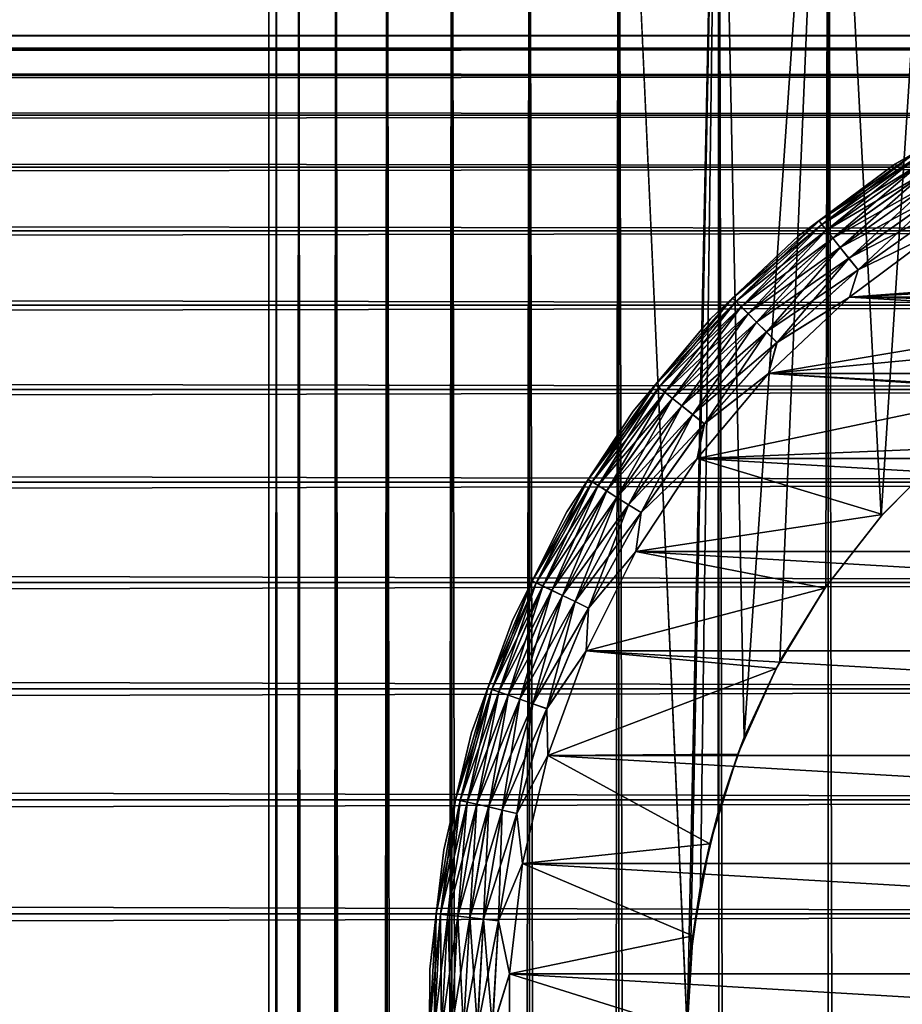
# Model space of a CAD drawing. Extents: x -265 to 265, y 0 to 607.
# Tile 285 of 296: x 232 to 243, y 580 to 593. Entities that reach past the tile are written whole.
import ezdxf

# ---------------------------------------------------------------- set-up
doc = ezdxf.new("R2010")
doc.units = 0
doc.header["$LTSCALE"] = 26.699852
for name, color, linetype in [('101', 7, 'CONTINUOUS'), ('3', 7, 'CONTINUOUS'), ('79', 7, 'CONTINUOUS'), ('80', 7, 'CONTINUOUS'), ('85', 7, 'CONTINUOUS'), ('89', 7, 'CONTINUOUS'), ('90', 7, 'CONTINUOUS'), ('93', 7, 'CONTINUOUS'), ('97', 7, 'CONTINUOUS')]:
    doc.layers.add(name, color=color, linetype=linetype)

msp = doc.modelspace()

# ---------------------------------------------------------------- linework, layer by layer
at = {"layer": '101', "color": 7, "linetype": 'CONTINUOUS'}
for points in [[(244.166, 591.617, -26), (242.856, 590.861, -26), (243.094, 590.991, -25.806), (244.166, 591.617, -26)], [(242.856, 590.861, -26), (241.906, 590.149, -25.806), (243.094, 590.991, -25.806), (242.856, 590.861, -26)], [(241.906, 590.149, -25.806), (243.124, 590.943, -25.618), (243.094, 590.991, -25.806), (241.906, 590.149, -25.806)], [(241.942, 590.105, -25.618), (243.124, 590.943, -25.618), (241.906, 590.149, -25.806), (241.942, 590.105, -25.618)], [(241.942, 590.105, -25.618), (243.173, 590.865, -25.445), (243.124, 590.943, -25.618), (241.942, 590.105, -25.618)], [(242.856, 590.861, -26), (241.644, 589.959, -26), (241.906, 590.149, -25.806), (242.856, 590.861, -26)], [(241.999, 590.032, -25.445), (243.173, 590.865, -25.445), (241.942, 590.105, -25.618), (241.999, 590.032, -25.445)], [(241.999, 590.032, -25.445), (243.239, 590.76, -25.293), (243.173, 590.865, -25.445), (241.999, 590.032, -25.445)], [(242.077, 589.935, -25.293), (243.239, 590.76, -25.293), (241.999, 590.032, -25.445), (242.077, 589.935, -25.293)], [(242.077, 589.935, -25.293), (243.32, 590.631, -25.169), (243.239, 590.76, -25.293), (242.077, 589.935, -25.293)], [(242.172, 589.817, -25.169), (243.32, 590.631, -25.169), (242.077, 589.935, -25.293), (242.172, 589.817, -25.169)], [(242.172, 589.817, -25.169), (243.412, 590.485, -25.076), (243.32, 590.631, -25.169), (242.172, 589.817, -25.169)], [(242.279, 589.681, -25.076), (243.412, 590.485, -25.076), (242.172, 589.817, -25.169), (242.279, 589.681, -25.076)], [(242.279, 589.681, -25.076), (243.512, 590.326, -25.019), (243.412, 590.485, -25.076), (242.279, 589.681, -25.076)], [(242.396, 589.535, -25.019), (243.512, 590.326, -25.019), (242.279, 589.681, -25.076), (242.396, 589.535, -25.019)], [(242.396, 589.535, -25.019), (243.406, 590.026, -25), (243.512, 590.326, -25.019), (242.396, 589.535, -25.019)], [(241.644, 589.959, -26), (240.821, 589.179, -25.806), (241.906, 590.149, -25.806), (241.644, 589.959, -26)], [(240.821, 589.179, -25.806), (241.942, 590.105, -25.618), (241.906, 590.149, -25.806), (240.821, 589.179, -25.806)], [(240.861, 589.139, -25.618), (241.942, 590.105, -25.618), (240.821, 589.179, -25.806), (240.861, 589.139, -25.618)], [(240.861, 589.139, -25.618), (241.999, 590.032, -25.445), (241.942, 590.105, -25.618), (240.861, 589.139, -25.618)], [(240.926, 589.074, -25.445), (241.999, 590.032, -25.445), (240.861, 589.139, -25.618), (240.926, 589.074, -25.445)], [(240.926, 589.074, -25.445), (242.077, 589.935, -25.293), (241.999, 590.032, -25.445), (240.926, 589.074, -25.445)], [(242.287, 589.193, -25), (243.406, 590.026, -25), (242.396, 589.535, -25.019), (242.287, 589.193, -25)], [(241.644, 589.959, -26), (240.544, 588.921, -26), (240.821, 589.179, -25.806), (241.644, 589.959, -26)], [(241.014, 588.986, -25.293), (242.077, 589.935, -25.293), (240.926, 589.074, -25.445), (241.014, 588.986, -25.293)], [(241.014, 588.986, -25.293), (242.172, 589.817, -25.169), (242.077, 589.935, -25.293), (241.014, 588.986, -25.293)], [(241.122, 588.878, -25.169), (242.172, 589.817, -25.169), (241.014, 588.986, -25.293), (241.122, 588.878, -25.169)], [(241.122, 588.878, -25.169), (242.279, 589.681, -25.076), (242.172, 589.817, -25.169), (241.122, 588.878, -25.169)], [(241.244, 588.756, -25.076), (242.279, 589.681, -25.076), (241.122, 588.878, -25.169), (241.244, 588.756, -25.076)], [(241.244, 588.756, -25.076), (242.396, 589.535, -25.019), (242.279, 589.681, -25.076), (241.244, 588.756, -25.076)], [(241.377, 588.623, -25.019), (242.396, 589.535, -25.019), (241.244, 588.756, -25.076), (241.377, 588.623, -25.019)], [(241.377, 588.623, -25.019), (242.287, 589.193, -25), (242.396, 589.535, -25.019), (241.377, 588.623, -25.019)], [(240.544, 588.921, -26), (239.851, 588.094, -25.806), (240.821, 589.179, -25.806), (240.544, 588.921, -26)], [(239.851, 588.094, -25.806), (240.861, 589.139, -25.618), (240.821, 589.179, -25.806), (239.851, 588.094, -25.806)], [(241.272, 588.235, -25), (242.287, 589.193, -25), (241.377, 588.623, -25.019), (241.272, 588.235, -25)], [(239.895, 588.058, -25.618), (240.861, 589.139, -25.618), (239.851, 588.094, -25.806), (239.895, 588.058, -25.618)], [(239.895, 588.058, -25.618), (240.926, 589.074, -25.445), (240.861, 589.139, -25.618), (239.895, 588.058, -25.618)], [(239.968, 588.001, -25.445), (240.926, 589.074, -25.445), (239.895, 588.058, -25.618), (239.968, 588.001, -25.445)], [(239.968, 588.001, -25.445), (241.014, 588.986, -25.293), (240.926, 589.074, -25.445), (239.968, 588.001, -25.445)], [(240.544, 588.921, -26), (239.572, 587.763, -26), (239.851, 588.094, -25.806), (240.544, 588.921, -26)], [(240.065, 587.923, -25.293), (241.014, 588.986, -25.293), (239.968, 588.001, -25.445), (240.065, 587.923, -25.293)], [(240.065, 587.923, -25.293), (241.122, 588.878, -25.169), (241.014, 588.986, -25.293), (240.065, 587.923, -25.293)], [(240.183, 587.828, -25.169), (241.122, 588.878, -25.169), (240.065, 587.923, -25.293), (240.183, 587.828, -25.169)], [(240.183, 587.828, -25.169), (241.244, 588.756, -25.076), (241.122, 588.878, -25.169), (240.183, 587.828, -25.169)], [(240.319, 587.721, -25.076), (241.244, 588.756, -25.076), (240.183, 587.828, -25.169), (240.319, 587.721, -25.076)], [(240.319, 587.721, -25.076), (241.377, 588.623, -25.019), (241.244, 588.756, -25.076), (240.319, 587.721, -25.076)], [(240.465, 587.604, -25.019), (241.377, 588.623, -25.019), (240.319, 587.721, -25.076), (240.465, 587.604, -25.019)], [(240.465, 587.604, -25.019), (241.272, 588.235, -25), (241.377, 588.623, -25.019), (240.465, 587.604, -25.019)], [(240.375, 587.166, -25), (241.272, 588.235, -25), (240.465, 587.604, -25.019), (240.375, 587.166, -25)], [(239.572, 587.763, -26), (239.009, 586.906, -25.806), (239.851, 588.094, -25.806), (239.572, 587.763, -26)], [(239.009, 586.906, -25.806), (239.895, 588.058, -25.618), (239.851, 588.094, -25.806), (239.009, 586.906, -25.806)], [(239.057, 586.876, -25.618), (239.895, 588.058, -25.618), (239.009, 586.906, -25.806), (239.057, 586.876, -25.618)], [(239.057, 586.876, -25.618), (239.968, 588.001, -25.445), (239.895, 588.058, -25.618), (239.057, 586.876, -25.618)], [(239.135, 586.827, -25.445), (239.968, 588.001, -25.445), (239.057, 586.876, -25.618), (239.135, 586.827, -25.445)], [(239.135, 586.827, -25.445), (240.065, 587.923, -25.293), (239.968, 588.001, -25.445), (239.135, 586.827, -25.445)], [(239.24, 586.761, -25.293), (240.065, 587.923, -25.293), (239.135, 586.827, -25.445), (239.24, 586.761, -25.293)], [(239.24, 586.761, -25.293), (240.183, 587.828, -25.169), (240.065, 587.923, -25.293), (239.24, 586.761, -25.293)], [(239.369, 586.68, -25.169), (240.183, 587.828, -25.169), (239.24, 586.761, -25.293), (239.369, 586.68, -25.169)], [(239.369, 586.68, -25.169), (240.319, 587.721, -25.076), (240.183, 587.828, -25.169), (239.369, 586.68, -25.169)], [(239.572, 587.763, -26), (238.742, 586.5, -26), (239.009, 586.906, -25.806), (239.572, 587.763, -26)], [(239.515, 586.588, -25.076), (240.319, 587.721, -25.076), (239.369, 586.68, -25.169), (239.515, 586.588, -25.076)], [(239.515, 586.588, -25.076), (240.465, 587.604, -25.019), (240.319, 587.721, -25.076), (239.515, 586.588, -25.076)], [(239.674, 586.488, -25.019), (240.465, 587.604, -25.019), (239.515, 586.588, -25.076), (239.674, 586.488, -25.019)], [(239.674, 586.488, -25.019), (240.375, 587.166, -25), (240.465, 587.604, -25.019), (239.674, 586.488, -25.019)], [(239.608, 586, -25), (240.375, 587.166, -25), (239.674, 586.488, -25.019), (239.608, 586, -25)], [(238.742, 586.5, -26), (238.305, 585.632, -25.806), (239.009, 586.906, -25.806), (238.742, 586.5, -26)], [(238.305, 585.632, -25.806), (239.057, 586.876, -25.618), (239.009, 586.906, -25.806), (238.305, 585.632, -25.806)], [(238.356, 585.608, -25.618), (239.057, 586.876, -25.618), (238.305, 585.632, -25.806), (238.356, 585.608, -25.618)], [(238.356, 585.608, -25.618), (239.135, 586.827, -25.445), (239.057, 586.876, -25.618), (238.356, 585.608, -25.618)], [(238.439, 585.568, -25.445), (239.135, 586.827, -25.445), (238.356, 585.608, -25.618), (238.439, 585.568, -25.445)], [(238.439, 585.568, -25.445), (239.24, 586.761, -25.293), (239.135, 586.827, -25.445), (238.439, 585.568, -25.445)], [(238.551, 585.514, -25.293), (239.24, 586.761, -25.293), (238.439, 585.568, -25.445), (238.551, 585.514, -25.293)], [(238.551, 585.514, -25.293), (239.369, 586.68, -25.169), (239.24, 586.761, -25.293), (238.551, 585.514, -25.293)], [(238.688, 585.448, -25.169), (239.369, 586.68, -25.169), (238.551, 585.514, -25.293), (238.688, 585.448, -25.169)], [(238.688, 585.448, -25.169), (239.515, 586.588, -25.076), (239.369, 586.68, -25.169), (238.688, 585.448, -25.169)], [(238.843, 585.373, -25.076), (239.515, 586.588, -25.076), (238.688, 585.448, -25.169), (238.843, 585.373, -25.076)], [(238.843, 585.373, -25.076), (239.674, 586.488, -25.019), (239.515, 586.588, -25.076), (238.843, 585.373, -25.076)], [(238.742, 586.5, -26), (238.063, 585.149, -26), (238.305, 585.632, -25.806), (238.742, 586.5, -26)], [(239.013, 585.291, -25.019), (239.674, 586.488, -25.019), (238.843, 585.373, -25.076), (239.013, 585.291, -25.019)], [(239.013, 585.291, -25.019), (239.608, 586, -25), (239.674, 586.488, -25.019), (239.013, 585.291, -25.019)], [(238.981, 584.753, -25), (239.608, 586, -25), (239.013, 585.291, -25.019), (238.981, 584.753, -25)], [(238.063, 585.149, -26), (237.747, 584.287, -25.806), (238.305, 585.632, -25.806), (238.063, 585.149, -26)], [(237.747, 584.287, -25.806), (238.356, 585.608, -25.618), (238.305, 585.632, -25.806), (237.747, 584.287, -25.806)], [(237.801, 584.269, -25.618), (238.356, 585.608, -25.618), (237.747, 584.287, -25.806), (237.801, 584.269, -25.618)], [(237.801, 584.269, -25.618), (238.439, 585.568, -25.445), (238.356, 585.608, -25.618), (237.801, 584.269, -25.618)], [(237.888, 584.238, -25.445), (238.439, 585.568, -25.445), (237.801, 584.269, -25.618), (237.888, 584.238, -25.445)], [(237.888, 584.238, -25.445), (238.551, 585.514, -25.293), (238.439, 585.568, -25.445), (237.888, 584.238, -25.445)], [(238.006, 584.197, -25.293), (238.551, 585.514, -25.293), (237.888, 584.238, -25.445), (238.006, 584.197, -25.293)], [(238.006, 584.197, -25.293), (238.688, 585.448, -25.169), (238.551, 585.514, -25.293), (238.006, 584.197, -25.293)], [(238.149, 584.147, -25.169), (238.688, 585.448, -25.169), (238.006, 584.197, -25.293), (238.149, 584.147, -25.169)], [(238.149, 584.147, -25.169), (238.843, 585.373, -25.076), (238.688, 585.448, -25.169), (238.149, 584.147, -25.169)], [(238.312, 584.09, -25.076), (238.843, 585.373, -25.076), (238.149, 584.147, -25.169), (238.312, 584.09, -25.076)], [(238.312, 584.09, -25.076), (239.013, 585.291, -25.019), (238.843, 585.373, -25.076), (238.312, 584.09, -25.076)], [(238.489, 584.028, -25.019), (239.013, 585.291, -25.019), (238.312, 584.09, -25.076), (238.489, 584.028, -25.019)], [(238.489, 584.028, -25.019), (238.981, 584.753, -25), (239.013, 585.291, -25.019), (238.489, 584.028, -25.019)], [(238.063, 585.149, -26), (237.546, 583.728, -26), (237.747, 584.287, -25.806), (238.063, 585.149, -26)], [(238.504, 583.442, -25), (238.981, 584.753, -25), (238.489, 584.028, -25.019), (238.504, 583.442, -25)], [(237.546, 583.728, -26), (237.344, 582.889, -25.806), (237.747, 584.287, -25.806), (237.546, 583.728, -26)], [(237.344, 582.889, -25.806), (237.801, 584.269, -25.618), (237.747, 584.287, -25.806), (237.344, 582.889, -25.806)], [(237.4, 582.876, -25.618), (237.801, 584.269, -25.618), (237.344, 582.889, -25.806), (237.4, 582.876, -25.618)], [(237.4, 582.876, -25.618), (237.888, 584.238, -25.445), (237.801, 584.269, -25.618), (237.4, 582.876, -25.618)], [(237.49, 582.855, -25.445), (237.888, 584.238, -25.445), (237.4, 582.876, -25.618), (237.49, 582.855, -25.445)], [(237.49, 582.855, -25.445), (238.006, 584.197, -25.293), (237.888, 584.238, -25.445), (237.49, 582.855, -25.445)], [(237.611, 582.828, -25.293), (238.006, 584.197, -25.293), (237.49, 582.855, -25.445), (237.611, 582.828, -25.293)], [(237.611, 582.828, -25.293), (238.149, 584.147, -25.169), (238.006, 584.197, -25.293), (237.611, 582.828, -25.293)], [(237.759, 582.794, -25.169), (238.149, 584.147, -25.169), (237.611, 582.828, -25.293), (237.759, 582.794, -25.169)], [(237.759, 582.794, -25.169), (238.312, 584.09, -25.076), (238.149, 584.147, -25.169), (237.759, 582.794, -25.169)], [(237.928, 582.755, -25.076), (238.312, 584.09, -25.076), (237.759, 582.794, -25.169), (237.928, 582.755, -25.076)], [(237.928, 582.755, -25.076), (238.489, 584.028, -25.019), (238.312, 584.09, -25.076), (237.928, 582.755, -25.076)], [(238.111, 582.714, -25.019), (238.489, 584.028, -25.019), (237.928, 582.755, -25.076), (238.111, 582.714, -25.019)], [(238.111, 582.714, -25.019), (238.504, 583.442, -25), (238.489, 584.028, -25.019), (238.111, 582.714, -25.019)], [(237.546, 583.728, -26), (237.197, 582.257, -26), (237.344, 582.889, -25.806), (237.546, 583.728, -26)], [(238.182, 582.084, -25), (238.504, 583.442, -25), (238.111, 582.714, -25.019), (238.182, 582.084, -25)], [(237.197, 582.257, -26), (237.101, 581.453, -25.806), (237.344, 582.889, -25.806), (237.197, 582.257, -26)], [(237.101, 581.453, -25.806), (237.4, 582.876, -25.618), (237.344, 582.889, -25.806), (237.101, 581.453, -25.806)], [(237.157, 581.447, -25.618), (237.4, 582.876, -25.618), (237.101, 581.453, -25.806), (237.157, 581.447, -25.618)], [(237.157, 581.447, -25.618), (237.49, 582.855, -25.445), (237.4, 582.876, -25.618), (237.157, 581.447, -25.618)], [(237.249, 581.437, -25.445), (237.49, 582.855, -25.445), (237.157, 581.447, -25.618), (237.249, 581.437, -25.445)], [(237.249, 581.437, -25.445), (237.611, 582.828, -25.293), (237.49, 582.855, -25.445), (237.249, 581.437, -25.445)], [(237.372, 581.423, -25.293), (237.611, 582.828, -25.293), (237.249, 581.437, -25.445), (237.372, 581.423, -25.293)], [(237.372, 581.423, -25.293), (237.759, 582.794, -25.169), (237.611, 582.828, -25.293), (237.372, 581.423, -25.293)], [(237.523, 581.406, -25.169), (237.759, 582.794, -25.169), (237.372, 581.423, -25.293), (237.523, 581.406, -25.169)], [(237.523, 581.406, -25.169), (237.928, 582.755, -25.076), (237.759, 582.794, -25.169), (237.523, 581.406, -25.169)], [(237.695, 581.386, -25.076), (237.928, 582.755, -25.076), (237.523, 581.406, -25.169), (237.695, 581.386, -25.076)], [(237.695, 581.386, -25.076), (238.111, 582.714, -25.019), (237.928, 582.755, -25.076), (237.695, 581.386, -25.076)], [(237.882, 581.365, -25.019), (238.111, 582.714, -25.019), (237.695, 581.386, -25.076), (237.882, 581.365, -25.019)], [(237.882, 581.365, -25.019), (238.182, 582.084, -25), (238.111, 582.714, -25.019), (237.882, 581.365, -25.019)], [(237.197, 582.257, -26), (237.022, 580.756, -26), (237.101, 581.453, -25.806), (237.197, 582.257, -26)], [(238.02, 580.698, -25), (238.182, 582.084, -25), (237.882, 581.365, -25.019), (238.02, 580.698, -25)], [(237.022, 580.756, -26), (237.019, 580, -25.806), (237.101, 581.453, -25.806), (237.022, 580.756, -26)], [(237.019, 580, -25.806), (237.157, 581.447, -25.618), (237.101, 581.453, -25.806), (237.019, 580, -25.806)], [(237.076, 580, -25.618), (237.157, 581.447, -25.618), (237.019, 580, -25.806), (237.076, 580, -25.618)], [(237.076, 580, -25.618), (237.249, 581.437, -25.445), (237.157, 581.447, -25.618), (237.076, 580, -25.618)], [(237.168, 580, -25.445), (237.249, 581.437, -25.445), (237.076, 580, -25.618), (237.168, 580, -25.445)], [(237.168, 580, -25.445), (237.372, 581.423, -25.293), (237.249, 581.437, -25.445), (237.168, 580, -25.445)], [(237.292, 580, -25.293), (237.372, 581.423, -25.293), (237.168, 580, -25.445), (237.292, 580, -25.293)], [(237.292, 580, -25.293), (237.523, 581.406, -25.169), (237.372, 581.423, -25.293), (237.292, 580, -25.293)], [(237.444, 580, -25.169), (237.523, 581.406, -25.169), (237.292, 580, -25.293), (237.444, 580, -25.169)], [(237.444, 580, -25.169), (237.695, 581.386, -25.076), (237.523, 581.406, -25.169), (237.444, 580, -25.169)], [(237.617, 580, -25.076), (237.695, 581.386, -25.076), (237.444, 580, -25.169), (237.617, 580, -25.076)], [(237.617, 580, -25.076), (237.882, 581.365, -25.019), (237.695, 581.386, -25.076), (237.617, 580, -25.076)], [(237.805, 580, -25.019), (237.882, 581.365, -25.019), (237.617, 580, -25.076), (237.805, 580, -25.019)], [(237.805, 580, -25.019), (238.02, 580.698, -25), (237.882, 581.365, -25.019), (237.805, 580, -25.019)], [(237.022, 580.756, -26), (237.022, 579.244, -26), (237.019, 580, -25.806), (237.022, 580.756, -26)], [(238.02, 579.302, -25), (238.02, 580.698, -25), (237.805, 580, -25.019), (238.02, 579.302, -25)]]:
    msp.add_3dface(points, dxfattribs=at)
at = {"layer": '3', "color": 7, "linetype": 'CONTINUOUS'}
for points in [[(-263, 592.479, 28.227), (-263, 592.31, 29.671), (263, 592.479, 28.227), (-263, 592.479, 28.227)], [(263, 592.479, 28.227), (-263, 592.31, 29.671), (263, 592.31, 29.671), (263, 592.479, 28.227)], [(-263, 592.479, 26.773), (-263, 592.479, 28.227), (263, 592.479, 26.773), (-263, 592.479, 26.773)], [(263, 592.479, 26.773), (-263, 592.479, 28.227), (263, 592.479, 28.227), (263, 592.479, 26.773)], [(-263, 592.31, 25.329), (-263, 592.479, 26.773), (263, 592.31, 25.329), (-263, 592.31, 25.329)], [(263, 592.31, 25.329), (-263, 592.479, 26.773), (263, 592.479, 26.773), (263, 592.31, 25.329)], [(-263, 592.31, 29.671), (-263, 591.975, 31.085), (263, 592.31, 29.671), (-263, 592.31, 29.671)], [(263, 592.31, 29.671), (-263, 591.975, 31.085), (263, 591.975, 31.085), (263, 592.31, 29.671)], [(-263, 591.975, 23.915), (-263, 592.31, 25.329), (263, 591.975, 23.915), (-263, 591.975, 23.915)], [(263, 591.975, 23.915), (-263, 592.31, 25.329), (263, 592.31, 25.329), (263, 591.975, 23.915)], [(-263, 591.975, 31.085), (-263, 591.478, 32.451), (263, 591.975, 31.085), (-263, 591.975, 31.085)], [(263, 591.975, 31.085), (-263, 591.478, 32.451), (263, 591.478, 32.451), (263, 591.975, 31.085)], [(-263, 591.478, 22.549), (-263, 591.975, 23.915), (263, 591.478, 22.549), (-263, 591.478, 22.549)], [(263, 591.478, 22.549), (-263, 591.975, 23.915), (263, 591.975, 23.915), (263, 591.478, 22.549)], [(-263, 591.478, 32.451), (-263, 590.825, 33.75), (263, 591.478, 32.451), (-263, 591.478, 32.451)], [(263, 591.478, 32.451), (-263, 590.825, 33.75), (263, 590.825, 33.75), (263, 591.478, 32.451)], [(-263, 590.825, 21.25), (-263, 591.478, 22.549), (263, 590.825, 21.25), (-263, 590.825, 21.25)], [(263, 590.825, 21.25), (-263, 591.478, 22.549), (263, 591.478, 22.549), (263, 590.825, 21.25)], [(-263, 590.825, 33.75), (-263, 590.027, 34.964), (263, 590.825, 33.75), (-263, 590.825, 33.75)], [(263, 590.825, 33.75), (-263, 590.027, 34.964), (263, 590.027, 34.964), (263, 590.825, 33.75)], [(-263, 590.027, 20.036), (-263, 590.825, 21.25), (263, 590.027, 20.036), (-263, 590.027, 20.036)], [(263, 590.027, 20.036), (-263, 590.825, 21.25), (263, 590.825, 21.25), (263, 590.027, 20.036)], [(-263, 590.027, 34.964), (-263, 589.092, 36.078), (263, 590.027, 34.964), (-263, 590.027, 34.964)], [(263, 590.027, 34.964), (-263, 589.092, 36.078), (263, 589.092, 36.078), (263, 590.027, 34.964)], [(-263, 589.092, 18.922), (-263, 590.027, 20.036), (263, 589.092, 18.922), (-263, 589.092, 18.922)], [(263, 589.092, 18.922), (-263, 590.027, 20.036), (263, 590.027, 20.036), (263, 589.092, 18.922)], [(-263, 589.092, 36.078), (-263, 588.035, 37.076), (263, 589.092, 36.078), (-263, 589.092, 36.078)], [(263, 589.092, 36.078), (-263, 588.035, 37.076), (263, 588.035, 37.076), (263, 589.092, 36.078)], [(-263, 588.035, 17.924), (-263, 589.092, 18.922), (263, 588.035, 17.924), (-263, 588.035, 17.924)], [(263, 588.035, 17.924), (-263, 589.092, 18.922), (263, 589.092, 18.922), (263, 588.035, 17.924)], [(-263, 588.035, 37.076), (-263, 586.869, 37.944), (263, 588.035, 37.076), (-263, 588.035, 37.076)], [(263, 588.035, 37.076), (-263, 586.869, 37.944), (263, 586.869, 37.944), (263, 588.035, 37.076)], [(-263, 586.869, 17.056), (-263, 588.035, 17.924), (263, 586.869, 17.056), (-263, 586.869, 17.056)], [(263, 586.869, 17.056), (-263, 588.035, 17.924), (263, 588.035, 17.924), (263, 586.869, 17.056)], [(-263, 586.869, 37.944), (-263, 585.61, 38.67), (263, 586.869, 37.944), (-263, 586.869, 37.944)], [(263, 586.869, 37.944), (-263, 585.61, 38.67), (263, 585.61, 38.67), (263, 586.869, 37.944)], [(-263, 585.61, 16.33), (-263, 586.869, 17.056), (263, 585.61, 16.33), (-263, 585.61, 16.33)], [(263, 585.61, 16.33), (-263, 586.869, 17.056), (263, 586.869, 17.056), (263, 585.61, 16.33)], [(-263, 585.61, 38.67), (-263, 584.275, 39.246), (263, 585.61, 38.67), (-263, 585.61, 38.67)], [(263, 585.61, 38.67), (-263, 584.275, 39.246), (263, 584.275, 39.246), (263, 585.61, 38.67)], [(-263, 584.275, 15.754), (-263, 585.61, 16.33), (263, 584.275, 15.754), (-263, 584.275, 15.754)], [(263, 584.275, 15.754), (-263, 585.61, 16.33), (263, 585.61, 16.33), (263, 584.275, 15.754)], [(-263, 584.275, 39.246), (-263, 582.883, 39.663), (263, 584.275, 39.246), (-263, 584.275, 39.246)], [(263, 584.275, 39.246), (-263, 582.883, 39.663), (263, 582.883, 39.663), (263, 584.275, 39.246)], [(-263, 582.883, 15.337), (-263, 584.275, 15.754), (263, 582.883, 15.337), (-263, 582.883, 15.337)], [(263, 582.883, 15.337), (-263, 584.275, 15.754), (263, 584.275, 15.754), (263, 582.883, 15.337)], [(-263, 582.883, 39.663), (-263, 581.451, 39.915), (263, 582.883, 39.663), (-263, 582.883, 39.663)], [(263, 582.883, 39.663), (-263, 581.451, 39.915), (263, 581.451, 39.915), (263, 582.883, 39.663)], [(-263, 581.451, 15.085), (-263, 582.883, 15.337), (263, 581.451, 15.085), (-263, 581.451, 15.085)], [(263, 581.451, 15.085), (-263, 582.883, 15.337), (263, 582.883, 15.337), (263, 581.451, 15.085)], [(-263, 581.451, 39.915), (-263, 580, 40), (263, 581.451, 39.915), (-263, 581.451, 39.915)], [(263, 581.451, 39.915), (-263, 580, 40), (263, 580, 40), (263, 581.451, 39.915)], [(-263, 580, 15), (-263, 581.451, 15.085), (263, 580, 15), (-263, 580, 15)], [(263, 580, 15), (-263, 581.451, 15.085), (263, 581.451, 15.085), (263, 580, 15)]]:
    msp.add_3dface(points, dxfattribs=at)
at = {"layer": '79', "color": 7, "linetype": 'CONTINUOUS'}
for points in [[(235, 1), (235.094, 1, 1.679), (235, 599), (235, 1)], [(235, 599), (235.094, 1, 1.679), (235.094, 599, 1.679), (235, 599)], [(235.094, 1, 1.679), (235.376, 1, 3.338), (235.094, 599, 1.679), (235.094, 1, 1.679)], [(235.094, 599, 1.679), (235.376, 1, 3.338), (235.376, 599, 3.338), (235.094, 599, 1.679)], [(235.376, 1, 3.338), (235.842, 1, 4.954), (235.376, 599, 3.338), (235.376, 1, 3.338)], [(235.376, 599, 3.338), (235.842, 1, 4.954), (235.842, 599, 4.954), (235.376, 599, 3.338)], [(235.842, 1, 4.954), (236.485, 1, 6.508), (235.842, 599, 4.954), (235.842, 1, 4.954)], [(235.842, 599, 4.954), (236.485, 1, 6.508), (236.485, 599, 6.508), (235.842, 599, 4.954)], [(236.485, 1, 6.508), (237.299, 1, 7.98), (236.485, 599, 6.508), (236.485, 1, 6.508)], [(236.485, 599, 6.508), (237.299, 1, 7.98), (237.299, 599, 7.98), (236.485, 599, 6.508)], [(237.299, 1, 7.98), (238.273, 1, 9.352), (237.299, 599, 7.98), (237.299, 1, 7.98)], [(237.299, 599, 7.98), (238.273, 1, 9.352), (238.273, 599, 9.352), (237.299, 599, 7.98)], [(238.273, 1, 9.352), (239.393, 1, 10.607), (238.273, 599, 9.352), (238.273, 1, 9.352)], [(238.273, 599, 9.352), (239.393, 1, 10.607), (239.393, 599, 10.607), (238.273, 599, 9.352)], [(239.393, 1, 10.607), (240.648, 1, 11.727), (239.393, 599, 10.607), (239.393, 1, 10.607)], [(239.393, 599, 10.607), (240.648, 1, 11.727), (240.648, 599, 11.727), (239.393, 599, 10.607)], [(240.648, 1, 11.727), (242.02, 1, 12.701), (240.648, 599, 11.727), (240.648, 1, 11.727)], [(240.648, 599, 11.727), (242.02, 1, 12.701), (242.02, 599, 12.701), (240.648, 599, 11.727)], [(242.02, 1, 12.701), (243.492, 1, 13.515), (242.02, 599, 12.701), (242.02, 1, 12.701)], [(242.02, 599, 12.701), (243.492, 1, 13.515), (243.492, 599, 13.515), (242.02, 599, 12.701)]]:
    msp.add_3dface(points, dxfattribs=at)
at = {"layer": '80', "color": 7, "linetype": 'CONTINUOUS'}
for points in [[(235, 1), (235, 599), (235.094, 599, -1.679), (235, 1)], [(235.094, 1, -1.679), (235, 1), (235.094, 599, -1.679), (235.094, 1, -1.679)], [(235.376, 1, -3.338), (235.094, 1, -1.679), (235.376, 599, -3.338), (235.376, 1, -3.338)], [(235.376, 599, -3.338), (235.094, 1, -1.679), (235.094, 599, -1.679), (235.376, 599, -3.338)], [(235.842, 1, -4.954), (235.376, 1, -3.338), (235.842, 599, -4.954), (235.842, 1, -4.954)], [(235.842, 599, -4.954), (235.376, 1, -3.338), (235.376, 599, -3.338), (235.842, 599, -4.954)], [(236.485, 1, -6.508), (235.842, 1, -4.954), (236.485, 599, -6.508), (236.485, 1, -6.508)], [(236.485, 599, -6.508), (235.842, 1, -4.954), (235.842, 599, -4.954), (236.485, 599, -6.508)], [(237.299, 1, -7.98), (236.485, 1, -6.508), (237.299, 599, -7.98), (237.299, 1, -7.98)], [(237.299, 599, -7.98), (236.485, 1, -6.508), (236.485, 599, -6.508), (237.299, 599, -7.98)], [(238.273, 1, -9.352), (237.299, 1, -7.98), (238.273, 599, -9.352), (238.273, 1, -9.352)], [(238.273, 599, -9.352), (237.299, 1, -7.98), (237.299, 599, -7.98), (238.273, 599, -9.352)], [(239.393, 1, -10.607), (238.273, 1, -9.352), (239.393, 599, -10.607), (239.393, 1, -10.607)], [(239.393, 599, -10.607), (238.273, 1, -9.352), (238.273, 599, -9.352), (239.393, 599, -10.607)], [(239.393, 1, -10.607), (239.393, 599, -10.607), (240.25, 580, -11.399), (239.393, 1, -10.607)], [(239.393, 599, -10.607), (240.648, 599, -11.727), (240.25, 580, -11.399), (239.393, 599, -10.607)], [(240.25, 580, -11.399), (240.648, 599, -11.727), (240.291, 580.895, -11.434), (240.25, 580, -11.399)], [(240.291, 580.895, -11.434), (240.648, 599, -11.727), (240.418, 581.801, -11.54), (240.291, 580.895, -11.434)], [(240.418, 581.801, -11.54), (240.648, 599, -11.727), (240.638, 582.725, -11.72), (240.418, 581.801, -11.54)], [(240.638, 582.725, -11.72), (240.648, 599, -11.727), (240.967, 583.669, -11.975), (240.638, 582.725, -11.72)], [(240.648, 599, -11.727), (242.02, 599, -12.701), (240.967, 583.669, -11.975), (240.648, 599, -11.727)], [(240.967, 583.669, -11.975), (242.02, 599, -12.701), (241.415, 584.622, -12.3), (240.967, 583.669, -11.975)], [(241.415, 584.622, -12.3), (242.02, 599, -12.701), (241.99, 585.559, -12.682), (241.415, 584.622, -12.3)], [(241.99, 585.559, -12.682), (242.02, 599, -12.701), (242.684, 586.445, -13.095), (241.99, 585.559, -12.682)], [(242.02, 599, -12.701), (243.492, 599, -13.515), (242.684, 586.445, -13.095), (242.02, 599, -12.701)], [(242.684, 586.445, -13.095), (243.492, 599, -13.515), (243.475, 587.245, -13.506), (242.684, 586.445, -13.095)]]:
    msp.add_3dface(points, dxfattribs=at)
at = {"layer": '85', "color": 7, "linetype": 'CONTINUOUS'}
for points in [[(242.702, 586.465, -25), (243.475, 587.245, -13.506), (243.535, 587.298, -25), (242.702, 586.465, -25)], [(242.684, 586.445, -13.095), (243.475, 587.245, -13.506), (242.702, 586.465, -25), (242.684, 586.445, -13.095)], [(241.976, 585.539, -25), (242.684, 586.445, -13.095), (242.702, 586.465, -25), (241.976, 585.539, -25)], [(241.99, 585.559, -12.682), (242.684, 586.445, -13.095), (241.976, 585.539, -25), (241.99, 585.559, -12.682)], [(241.415, 584.622, -12.3), (241.99, 585.559, -12.682), (241.976, 585.539, -25), (241.415, 584.622, -12.3)], [(241.367, 584.531, -25), (241.415, 584.622, -12.3), (241.976, 585.539, -25), (241.367, 584.531, -25)], [(240.967, 583.669, -11.975), (241.415, 584.622, -12.3), (241.367, 584.531, -25), (240.967, 583.669, -11.975)], [(240.884, 583.457, -25), (240.967, 583.669, -11.975), (241.367, 584.531, -25), (240.884, 583.457, -25)], [(240.638, 582.725, -11.72), (240.967, 583.669, -11.975), (240.884, 583.457, -25), (240.638, 582.725, -11.72)], [(240.533, 582.333, -25), (240.638, 582.725, -11.72), (240.884, 583.457, -25), (240.533, 582.333, -25)], [(240.418, 581.801, -11.54), (240.638, 582.725, -11.72), (240.533, 582.333, -25), (240.418, 581.801, -11.54)], [(240.321, 581.175, -25), (240.418, 581.801, -11.54), (240.533, 582.333, -25), (240.321, 581.175, -25)], [(240.291, 580.895, -11.434), (240.418, 581.801, -11.54), (240.321, 581.175, -25), (240.291, 580.895, -11.434)], [(240.25, 580, -25), (240.291, 580.895, -11.434), (240.321, 581.175, -25), (240.25, 580, -25)], [(240.25, 580, -11.399), (240.291, 580.895, -11.434), (240.25, 580, -25), (240.25, 580, -11.399)]]:
    msp.add_3dface(points, dxfattribs=at)
at = {"layer": '89', "color": 7, "linetype": 'CONTINUOUS'}
for points in [[(242.287, 589.193, -25), (248.825, 589.679, -25), (243.406, 590.026, -25), (242.287, 589.193, -25)], [(247.667, 589.467, -25), (248.825, 589.679, -25), (242.287, 589.193, -25), (247.667, 589.467, -25)], [(246.543, 589.116, -25), (247.667, 589.467, -25), (242.287, 589.193, -25), (246.543, 589.116, -25)], [(241.272, 588.235, -25), (246.543, 589.116, -25), (242.287, 589.193, -25), (241.272, 588.235, -25)], [(245.469, 588.633, -25), (246.543, 589.116, -25), (241.272, 588.235, -25), (245.469, 588.633, -25)], [(244.461, 588.024, -25), (245.469, 588.633, -25), (241.272, 588.235, -25), (244.461, 588.024, -25)], [(240.375, 587.166, -25), (244.461, 588.024, -25), (241.272, 588.235, -25), (240.375, 587.166, -25)], [(243.535, 587.298, -25), (244.461, 588.024, -25), (240.375, 587.166, -25), (243.535, 587.298, -25)], [(242.702, 586.465, -25), (243.535, 587.298, -25), (240.375, 587.166, -25), (242.702, 586.465, -25)], [(239.608, 586, -25), (242.702, 586.465, -25), (240.375, 587.166, -25), (239.608, 586, -25)], [(241.976, 585.539, -25), (242.702, 586.465, -25), (239.608, 586, -25), (241.976, 585.539, -25)], [(238.981, 584.753, -25), (241.976, 585.539, -25), (239.608, 586, -25), (238.981, 584.753, -25)], [(241.367, 584.531, -25), (241.976, 585.539, -25), (238.981, 584.753, -25), (241.367, 584.531, -25)], [(238.504, 583.442, -25), (241.367, 584.531, -25), (238.981, 584.753, -25), (238.504, 583.442, -25)], [(240.884, 583.457, -25), (241.367, 584.531, -25), (238.504, 583.442, -25), (240.884, 583.457, -25)], [(240.533, 582.333, -25), (240.884, 583.457, -25), (238.504, 583.442, -25), (240.533, 582.333, -25)], [(238.182, 582.084, -25), (240.533, 582.333, -25), (238.504, 583.442, -25), (238.182, 582.084, -25)], [(240.321, 581.175, -25), (240.533, 582.333, -25), (238.182, 582.084, -25), (240.321, 581.175, -25)], [(238.02, 580.698, -25), (240.321, 581.175, -25), (238.182, 582.084, -25), (238.02, 580.698, -25)], [(240.25, 580, -25), (240.321, 581.175, -25), (238.02, 580.698, -25), (240.25, 580, -25)], [(238.02, 579.302, -25), (240.25, 580, -25), (238.02, 580.698, -25), (238.02, 579.302, -25)]]:
    msp.add_3dface(points, dxfattribs=at)
at = {"layer": '90', "color": 7, "linetype": 'CONTINUOUS'}
for points in [[(242.287, 589.193, -75), (243.406, 590.026, -75), (257.713, 589.193, -75), (242.287, 589.193, -75)], [(241.272, 588.235, -75), (242.287, 589.193, -75), (258.728, 588.235, -75), (241.272, 588.235, -75)], [(258.728, 588.235, -75), (242.287, 589.193, -75), (257.713, 589.193, -75), (258.728, 588.235, -75)], [(240.375, 587.166, -75), (241.272, 588.235, -75), (259.625, 587.166, -75), (240.375, 587.166, -75)], [(259.625, 587.166, -75), (241.272, 588.235, -75), (258.728, 588.235, -75), (259.625, 587.166, -75)], [(239.608, 586, -75), (240.375, 587.166, -75), (260.392, 586, -75), (239.608, 586, -75)], [(260.392, 586, -75), (240.375, 587.166, -75), (259.625, 587.166, -75), (260.392, 586, -75)], [(238.981, 584.753, -75), (239.608, 586, -75), (261.019, 584.753, -75), (238.981, 584.753, -75)], [(261.019, 584.753, -75), (239.608, 586, -75), (260.392, 586, -75), (261.019, 584.753, -75)], [(238.504, 583.442, -75), (238.981, 584.753, -75), (261.496, 583.442, -75), (238.504, 583.442, -75)], [(261.496, 583.442, -75), (238.981, 584.753, -75), (261.019, 584.753, -75), (261.496, 583.442, -75)], [(238.182, 582.084, -75), (238.504, 583.442, -75), (261.818, 582.084, -75), (238.182, 582.084, -75)], [(261.818, 582.084, -75), (238.504, 583.442, -75), (261.496, 583.442, -75), (261.818, 582.084, -75)], [(238.02, 580.698, -75), (238.182, 582.084, -75), (261.98, 580.698, -75), (238.02, 580.698, -75)], [(261.98, 580.698, -75), (238.182, 582.084, -75), (261.818, 582.084, -75), (261.98, 580.698, -75)], [(238.02, 579.302, -75), (238.02, 580.698, -75), (261.98, 579.302, -75), (238.02, 579.302, -75)], [(261.98, 579.302, -75), (238.02, 580.698, -75), (261.98, 580.698, -75), (261.98, 579.302, -75)]]:
    msp.add_3dface(points, dxfattribs=at)
at = {"layer": '93', "color": 7, "linetype": 'CONTINUOUS'}
for points in [[(244.166, 591.617, -74), (242.856, 590.861, -74), (244.166, 591.617, -26), (244.166, 591.617, -74)], [(244.166, 591.617, -26), (242.856, 590.861, -74), (242.856, 590.861, -26), (244.166, 591.617, -26)], [(242.856, 590.861, -74), (241.644, 589.959, -74), (242.856, 590.861, -26), (242.856, 590.861, -74)], [(242.856, 590.861, -26), (241.644, 589.959, -74), (241.644, 589.959, -26), (242.856, 590.861, -26)], [(241.644, 589.959, -74), (240.544, 588.921, -74), (241.644, 589.959, -26), (241.644, 589.959, -74)], [(241.644, 589.959, -26), (240.544, 588.921, -74), (240.544, 588.921, -26), (241.644, 589.959, -26)], [(240.544, 588.921, -74), (239.572, 587.763, -74), (240.544, 588.921, -26), (240.544, 588.921, -74)], [(240.544, 588.921, -26), (239.572, 587.763, -74), (239.572, 587.763, -26), (240.544, 588.921, -26)], [(239.572, 587.763, -74), (238.742, 586.5, -74), (239.572, 587.763, -26), (239.572, 587.763, -74)], [(239.572, 587.763, -26), (238.742, 586.5, -74), (238.742, 586.5, -26), (239.572, 587.763, -26)], [(238.742, 586.5, -74), (238.063, 585.149, -74), (238.742, 586.5, -26), (238.742, 586.5, -74)], [(238.742, 586.5, -26), (238.063, 585.149, -74), (238.063, 585.149, -26), (238.742, 586.5, -26)], [(238.063, 585.149, -74), (237.546, 583.728, -74), (238.063, 585.149, -26), (238.063, 585.149, -74)], [(238.063, 585.149, -26), (237.546, 583.728, -74), (237.546, 583.728, -26), (238.063, 585.149, -26)], [(237.546, 583.728, -74), (237.197, 582.257, -74), (237.546, 583.728, -26), (237.546, 583.728, -74)], [(237.546, 583.728, -26), (237.197, 582.257, -74), (237.197, 582.257, -26), (237.546, 583.728, -26)], [(237.197, 582.257, -74), (237.022, 580.756, -74), (237.197, 582.257, -26), (237.197, 582.257, -74)], [(237.197, 582.257, -26), (237.022, 580.756, -74), (237.022, 580.756, -26), (237.197, 582.257, -26)], [(237.022, 580.756, -74), (237.022, 579.244, -74), (237.022, 580.756, -26), (237.022, 580.756, -74)], [(237.022, 580.756, -26), (237.022, 579.244, -74), (237.022, 579.244, -26), (237.022, 580.756, -26)]]:
    msp.add_3dface(points, dxfattribs=at)
at = {"layer": '97', "color": 7, "linetype": 'CONTINUOUS'}
for points in [[(242.856, 590.861, -74), (244.166, 591.617, -74), (243.094, 590.991, -74.195), (242.856, 590.861, -74)], [(242.856, 590.861, -74), (243.094, 590.991, -74.195), (241.907, 590.149, -74.195), (242.856, 590.861, -74)], [(243.094, 590.991, -74.195), (241.942, 590.104, -74.383), (241.907, 590.149, -74.195), (243.094, 590.991, -74.195)], [(243.124, 590.943, -74.383), (241.942, 590.104, -74.383), (243.094, 590.991, -74.195), (243.124, 590.943, -74.383)], [(243.124, 590.943, -74.383), (242, 590.032, -74.556), (241.942, 590.104, -74.383), (243.124, 590.943, -74.383)], [(243.173, 590.865, -74.556), (242, 590.032, -74.556), (243.124, 590.943, -74.383), (243.173, 590.865, -74.556)], [(241.644, 589.959, -74), (242.856, 590.861, -74), (241.907, 590.149, -74.195), (241.644, 589.959, -74)], [(243.173, 590.865, -74.556), (242.078, 589.934, -74.708), (242, 590.032, -74.556), (243.173, 590.865, -74.556)], [(243.24, 590.759, -74.708), (242.078, 589.934, -74.708), (243.173, 590.865, -74.556), (243.24, 590.759, -74.708)], [(243.24, 590.759, -74.708), (242.172, 589.816, -74.832), (242.078, 589.934, -74.708), (243.24, 590.759, -74.708)], [(243.32, 590.631, -74.832), (242.172, 589.816, -74.832), (243.24, 590.759, -74.708), (243.32, 590.631, -74.832)], [(243.32, 590.631, -74.832), (242.28, 589.68, -74.924), (242.172, 589.816, -74.832), (243.32, 590.631, -74.832)], [(243.412, 590.484, -74.924), (242.28, 589.68, -74.924), (243.32, 590.631, -74.832), (243.412, 590.484, -74.924)], [(243.412, 590.484, -74.924), (242.397, 589.534, -74.981), (242.28, 589.68, -74.924), (243.412, 590.484, -74.924)], [(243.512, 590.325, -74.981), (242.397, 589.534, -74.981), (243.412, 590.484, -74.924), (243.512, 590.325, -74.981)], [(243.512, 590.325, -74.981), (243.406, 590.026, -75), (242.397, 589.534, -74.981), (243.512, 590.325, -74.981)], [(241.644, 589.959, -74), (241.907, 590.149, -74.195), (240.821, 589.179, -74.195), (241.644, 589.959, -74)], [(241.907, 590.149, -74.195), (240.861, 589.139, -74.383), (240.821, 589.179, -74.195), (241.907, 590.149, -74.195)], [(241.942, 590.104, -74.383), (240.861, 589.139, -74.383), (241.907, 590.149, -74.195), (241.942, 590.104, -74.383)], [(241.942, 590.104, -74.383), (240.927, 589.073, -74.556), (240.861, 589.139, -74.383), (241.942, 590.104, -74.383)], [(242, 590.032, -74.556), (240.927, 589.073, -74.556), (241.942, 590.104, -74.383), (242, 590.032, -74.556)], [(242, 590.032, -74.556), (241.015, 588.985, -74.708), (240.927, 589.073, -74.556), (242, 590.032, -74.556)], [(242.078, 589.934, -74.708), (241.015, 588.985, -74.708), (242, 590.032, -74.556), (242.078, 589.934, -74.708)], [(243.406, 590.026, -75), (242.287, 589.193, -75), (242.397, 589.534, -74.981), (243.406, 590.026, -75)], [(240.544, 588.921, -74), (241.644, 589.959, -74), (240.821, 589.179, -74.195), (240.544, 588.921, -74)], [(242.078, 589.934, -74.708), (241.122, 588.878, -74.832), (241.015, 588.985, -74.708), (242.078, 589.934, -74.708)], [(242.172, 589.816, -74.832), (241.122, 588.878, -74.832), (242.078, 589.934, -74.708), (242.172, 589.816, -74.832)], [(242.172, 589.816, -74.832), (241.245, 588.755, -74.924), (241.122, 588.878, -74.832), (242.172, 589.816, -74.832)], [(242.28, 589.68, -74.924), (241.245, 588.755, -74.924), (242.172, 589.816, -74.832), (242.28, 589.68, -74.924)], [(242.28, 589.68, -74.924), (241.378, 588.622, -74.981), (241.245, 588.755, -74.924), (242.28, 589.68, -74.924)], [(242.397, 589.534, -74.981), (241.378, 588.622, -74.981), (242.28, 589.68, -74.924), (242.397, 589.534, -74.981)], [(242.397, 589.534, -74.981), (242.287, 589.193, -75), (241.378, 588.622, -74.981), (242.397, 589.534, -74.981)], [(240.544, 588.921, -74), (240.821, 589.179, -74.195), (239.851, 588.093, -74.195), (240.544, 588.921, -74)], [(240.821, 589.179, -74.195), (239.896, 588.058, -74.383), (239.851, 588.093, -74.195), (240.821, 589.179, -74.195)], [(240.861, 589.139, -74.383), (239.896, 588.058, -74.383), (240.821, 589.179, -74.195), (240.861, 589.139, -74.383)], [(242.287, 589.193, -75), (241.272, 588.235, -75), (241.378, 588.622, -74.981), (242.287, 589.193, -75)], [(240.861, 589.139, -74.383), (239.968, 588, -74.556), (239.896, 588.058, -74.383), (240.861, 589.139, -74.383)], [(240.927, 589.073, -74.556), (239.968, 588, -74.556), (240.861, 589.139, -74.383), (240.927, 589.073, -74.556)], [(240.927, 589.073, -74.556), (240.066, 587.922, -74.708), (239.968, 588, -74.556), (240.927, 589.073, -74.556)], [(241.015, 588.985, -74.708), (240.066, 587.922, -74.708), (240.927, 589.073, -74.556), (241.015, 588.985, -74.708)], [(239.572, 587.763, -74), (240.544, 588.921, -74), (239.851, 588.093, -74.195), (239.572, 587.763, -74)], [(241.015, 588.985, -74.708), (240.184, 587.828, -74.832), (240.066, 587.922, -74.708), (241.015, 588.985, -74.708)], [(241.122, 588.878, -74.832), (240.184, 587.828, -74.832), (241.015, 588.985, -74.708), (241.122, 588.878, -74.832)], [(241.122, 588.878, -74.832), (240.32, 587.72, -74.924), (240.184, 587.828, -74.832), (241.122, 588.878, -74.832)], [(241.245, 588.755, -74.924), (240.32, 587.72, -74.924), (241.122, 588.878, -74.832), (241.245, 588.755, -74.924)], [(241.245, 588.755, -74.924), (240.466, 587.603, -74.981), (240.32, 587.72, -74.924), (241.245, 588.755, -74.924)], [(241.378, 588.622, -74.981), (240.466, 587.603, -74.981), (241.245, 588.755, -74.924), (241.378, 588.622, -74.981)], [(241.378, 588.622, -74.981), (241.272, 588.235, -75), (240.466, 587.603, -74.981), (241.378, 588.622, -74.981)], [(241.272, 588.235, -75), (240.375, 587.166, -75), (240.466, 587.603, -74.981), (241.272, 588.235, -75)], [(239.572, 587.763, -74), (239.851, 588.093, -74.195), (239.009, 586.906, -74.195), (239.572, 587.763, -74)], [(239.851, 588.093, -74.195), (239.057, 586.876, -74.383), (239.009, 586.906, -74.195), (239.851, 588.093, -74.195)], [(239.896, 588.058, -74.383), (239.057, 586.876, -74.383), (239.851, 588.093, -74.195), (239.896, 588.058, -74.383)], [(239.896, 588.058, -74.383), (239.135, 586.827, -74.556), (239.057, 586.876, -74.383), (239.896, 588.058, -74.383)], [(239.968, 588, -74.556), (239.135, 586.827, -74.556), (239.896, 588.058, -74.383), (239.968, 588, -74.556)], [(239.968, 588, -74.556), (239.241, 586.76, -74.708), (239.135, 586.827, -74.556), (239.968, 588, -74.556)], [(240.066, 587.922, -74.708), (239.241, 586.76, -74.708), (239.968, 588, -74.556), (240.066, 587.922, -74.708)], [(240.066, 587.922, -74.708), (239.369, 586.68, -74.832), (239.241, 586.76, -74.708), (240.066, 587.922, -74.708)], [(240.184, 587.828, -74.832), (239.369, 586.68, -74.832), (240.066, 587.922, -74.708), (240.184, 587.828, -74.832)], [(240.184, 587.828, -74.832), (239.516, 586.588, -74.924), (239.369, 586.68, -74.832), (240.184, 587.828, -74.832)], [(240.32, 587.72, -74.924), (239.516, 586.588, -74.924), (240.184, 587.828, -74.832), (240.32, 587.72, -74.924)], [(238.742, 586.5, -74), (239.572, 587.763, -74), (239.009, 586.906, -74.195), (238.742, 586.5, -74)], [(240.32, 587.72, -74.924), (239.675, 586.488, -74.981), (239.516, 586.588, -74.924), (240.32, 587.72, -74.924)], [(240.466, 587.603, -74.981), (239.675, 586.488, -74.981), (240.32, 587.72, -74.924), (240.466, 587.603, -74.981)], [(240.466, 587.603, -74.981), (240.375, 587.166, -75), (239.675, 586.488, -74.981), (240.466, 587.603, -74.981)], [(240.375, 587.166, -75), (239.608, 586, -75), (239.675, 586.488, -74.981), (240.375, 587.166, -75)], [(238.742, 586.5, -74), (239.009, 586.906, -74.195), (238.305, 585.632, -74.195), (238.742, 586.5, -74)], [(239.009, 586.906, -74.195), (238.356, 585.607, -74.383), (238.305, 585.632, -74.195), (239.009, 586.906, -74.195)], [(239.057, 586.876, -74.383), (238.356, 585.607, -74.383), (239.009, 586.906, -74.195), (239.057, 586.876, -74.383)], [(239.057, 586.876, -74.383), (238.439, 585.567, -74.556), (238.356, 585.607, -74.383), (239.057, 586.876, -74.383)], [(239.135, 586.827, -74.556), (238.439, 585.567, -74.556), (239.057, 586.876, -74.383), (239.135, 586.827, -74.556)], [(239.135, 586.827, -74.556), (238.552, 585.513, -74.708), (238.439, 585.567, -74.556), (239.135, 586.827, -74.556)], [(239.241, 586.76, -74.708), (238.552, 585.513, -74.708), (239.135, 586.827, -74.556), (239.241, 586.76, -74.708)], [(239.241, 586.76, -74.708), (238.688, 585.447, -74.832), (238.552, 585.513, -74.708), (239.241, 586.76, -74.708)], [(239.369, 586.68, -74.832), (238.688, 585.447, -74.832), (239.241, 586.76, -74.708), (239.369, 586.68, -74.832)], [(239.369, 586.68, -74.832), (238.844, 585.372, -74.924), (238.688, 585.447, -74.832), (239.369, 586.68, -74.832)], [(239.516, 586.588, -74.924), (238.844, 585.372, -74.924), (239.369, 586.68, -74.832), (239.516, 586.588, -74.924)], [(239.516, 586.588, -74.924), (239.014, 585.291, -74.981), (238.844, 585.372, -74.924), (239.516, 586.588, -74.924)], [(239.675, 586.488, -74.981), (239.014, 585.291, -74.981), (239.516, 586.588, -74.924), (239.675, 586.488, -74.981)], [(238.063, 585.149, -74), (238.742, 586.5, -74), (238.305, 585.632, -74.195), (238.063, 585.149, -74)], [(239.675, 586.488, -74.981), (239.608, 586, -75), (239.014, 585.291, -74.981), (239.675, 586.488, -74.981)], [(239.608, 586, -75), (238.981, 584.753, -75), (239.014, 585.291, -74.981), (239.608, 586, -75)], [(238.063, 585.149, -74), (238.305, 585.632, -74.195), (237.748, 584.287, -74.195), (238.063, 585.149, -74)], [(238.305, 585.632, -74.195), (237.801, 584.268, -74.383), (237.748, 584.287, -74.195), (238.305, 585.632, -74.195)], [(238.356, 585.607, -74.383), (237.801, 584.268, -74.383), (238.305, 585.632, -74.195), (238.356, 585.607, -74.383)], [(238.356, 585.607, -74.383), (237.889, 584.238, -74.556), (237.801, 584.268, -74.383), (238.356, 585.607, -74.383)], [(238.439, 585.567, -74.556), (237.889, 584.238, -74.556), (238.356, 585.607, -74.383), (238.439, 585.567, -74.556)], [(238.439, 585.567, -74.556), (238.006, 584.197, -74.708), (237.889, 584.238, -74.556), (238.439, 585.567, -74.556)], [(238.552, 585.513, -74.708), (238.006, 584.197, -74.708), (238.439, 585.567, -74.556), (238.552, 585.513, -74.708)], [(238.552, 585.513, -74.708), (238.15, 584.147, -74.832), (238.006, 584.197, -74.708), (238.552, 585.513, -74.708)], [(238.688, 585.447, -74.832), (238.15, 584.147, -74.832), (238.552, 585.513, -74.708), (238.688, 585.447, -74.832)], [(238.688, 585.447, -74.832), (238.313, 584.089, -74.924), (238.15, 584.147, -74.832), (238.688, 585.447, -74.832)], [(238.844, 585.372, -74.924), (238.313, 584.089, -74.924), (238.688, 585.447, -74.832), (238.844, 585.372, -74.924)], [(238.844, 585.372, -74.924), (238.49, 584.027, -74.981), (238.313, 584.089, -74.924), (238.844, 585.372, -74.924)], [(239.014, 585.291, -74.981), (238.49, 584.027, -74.981), (238.844, 585.372, -74.924), (239.014, 585.291, -74.981)], [(239.014, 585.291, -74.981), (238.981, 584.753, -75), (238.49, 584.027, -74.981), (239.014, 585.291, -74.981)], [(237.546, 583.728, -74), (238.063, 585.149, -74), (237.748, 584.287, -74.195), (237.546, 583.728, -74)], [(238.981, 584.753, -75), (238.504, 583.442, -75), (238.49, 584.027, -74.981), (238.981, 584.753, -75)], [(237.546, 583.728, -74), (237.748, 584.287, -74.195), (237.345, 582.888, -74.195), (237.546, 583.728, -74)], [(237.748, 584.287, -74.195), (237.4, 582.876, -74.383), (237.345, 582.888, -74.195), (237.748, 584.287, -74.195)], [(237.801, 584.268, -74.383), (237.4, 582.876, -74.383), (237.748, 584.287, -74.195), (237.801, 584.268, -74.383)], [(237.801, 584.268, -74.383), (237.49, 582.855, -74.556), (237.4, 582.876, -74.383), (237.801, 584.268, -74.383)], [(237.889, 584.238, -74.556), (237.49, 582.855, -74.556), (237.801, 584.268, -74.383), (237.889, 584.238, -74.556)], [(237.889, 584.238, -74.556), (237.612, 582.828, -74.708), (237.49, 582.855, -74.556), (237.889, 584.238, -74.556)], [(238.006, 584.197, -74.708), (237.612, 582.828, -74.708), (237.889, 584.238, -74.556), (238.006, 584.197, -74.708)], [(238.006, 584.197, -74.708), (237.76, 582.794, -74.832), (237.612, 582.828, -74.708), (238.006, 584.197, -74.708)], [(238.15, 584.147, -74.832), (237.76, 582.794, -74.832), (238.006, 584.197, -74.708), (238.15, 584.147, -74.832)], [(238.15, 584.147, -74.832), (237.929, 582.755, -74.924), (237.76, 582.794, -74.832), (238.15, 584.147, -74.832)], [(238.313, 584.089, -74.924), (237.929, 582.755, -74.924), (238.15, 584.147, -74.832), (238.313, 584.089, -74.924)], [(238.313, 584.089, -74.924), (238.112, 582.713, -74.981), (237.929, 582.755, -74.924), (238.313, 584.089, -74.924)], [(238.49, 584.027, -74.981), (238.112, 582.713, -74.981), (238.313, 584.089, -74.924), (238.49, 584.027, -74.981)], [(238.49, 584.027, -74.981), (238.504, 583.442, -75), (238.112, 582.713, -74.981), (238.49, 584.027, -74.981)], [(237.197, 582.257, -74), (237.546, 583.728, -74), (237.345, 582.888, -74.195), (237.197, 582.257, -74)], [(238.504, 583.442, -75), (238.182, 582.084, -75), (238.112, 582.713, -74.981), (238.504, 583.442, -75)], [(237.197, 582.257, -74), (237.345, 582.888, -74.195), (237.101, 581.453, -74.195), (237.197, 582.257, -74)], [(237.345, 582.888, -74.195), (237.157, 581.447, -74.383), (237.101, 581.453, -74.195), (237.345, 582.888, -74.195)], [(237.4, 582.876, -74.383), (237.157, 581.447, -74.383), (237.345, 582.888, -74.195), (237.4, 582.876, -74.383)], [(237.4, 582.876, -74.383), (237.249, 581.437, -74.556), (237.157, 581.447, -74.383), (237.4, 582.876, -74.383)], [(237.49, 582.855, -74.556), (237.249, 581.437, -74.556), (237.4, 582.876, -74.383), (237.49, 582.855, -74.556)], [(237.49, 582.855, -74.556), (237.373, 581.423, -74.708), (237.249, 581.437, -74.556), (237.49, 582.855, -74.556)], [(237.612, 582.828, -74.708), (237.373, 581.423, -74.708), (237.49, 582.855, -74.556), (237.612, 582.828, -74.708)], [(237.612, 582.828, -74.708), (237.524, 581.406, -74.832), (237.373, 581.423, -74.708), (237.612, 582.828, -74.708)], [(237.76, 582.794, -74.832), (237.524, 581.406, -74.832), (237.612, 582.828, -74.708), (237.76, 582.794, -74.832)], [(237.76, 582.794, -74.832), (237.696, 581.386, -74.924), (237.524, 581.406, -74.832), (237.76, 582.794, -74.832)], [(237.929, 582.755, -74.924), (237.696, 581.386, -74.924), (237.76, 582.794, -74.832), (237.929, 582.755, -74.924)], [(237.929, 582.755, -74.924), (237.883, 581.365, -74.981), (237.696, 581.386, -74.924), (237.929, 582.755, -74.924)], [(238.112, 582.713, -74.981), (237.883, 581.365, -74.981), (237.929, 582.755, -74.924), (238.112, 582.713, -74.981)], [(238.112, 582.713, -74.981), (238.182, 582.084, -75), (237.883, 581.365, -74.981), (238.112, 582.713, -74.981)], [(237.022, 580.756, -74), (237.197, 582.257, -74), (237.101, 581.453, -74.195), (237.022, 580.756, -74)], [(238.182, 582.084, -75), (238.02, 580.698, -75), (237.883, 581.365, -74.981), (238.182, 582.084, -75)], [(237.022, 580.756, -74), (237.101, 581.453, -74.195), (237.019, 580, -74.195), (237.022, 580.756, -74)], [(237.101, 581.453, -74.195), (237.076, 580, -74.383), (237.019, 580, -74.195), (237.101, 581.453, -74.195)], [(237.157, 581.447, -74.383), (237.076, 580, -74.383), (237.101, 581.453, -74.195), (237.157, 581.447, -74.383)], [(237.157, 581.447, -74.383), (237.169, 580, -74.556), (237.076, 580, -74.383), (237.157, 581.447, -74.383)], [(237.249, 581.437, -74.556), (237.169, 580, -74.556), (237.157, 581.447, -74.383), (237.249, 581.437, -74.556)], [(237.249, 581.437, -74.556), (237.293, 580, -74.708), (237.169, 580, -74.556), (237.249, 581.437, -74.556)], [(237.373, 581.423, -74.708), (237.293, 580, -74.708), (237.249, 581.437, -74.556), (237.373, 581.423, -74.708)], [(237.373, 581.423, -74.708), (237.445, 580, -74.832), (237.293, 580, -74.708), (237.373, 581.423, -74.708)], [(237.524, 581.406, -74.832), (237.445, 580, -74.832), (237.373, 581.423, -74.708), (237.524, 581.406, -74.832)], [(237.524, 581.406, -74.832), (237.618, 580, -74.924), (237.445, 580, -74.832), (237.524, 581.406, -74.832)], [(237.696, 581.386, -74.924), (237.618, 580, -74.924), (237.524, 581.406, -74.832), (237.696, 581.386, -74.924)], [(237.696, 581.386, -74.924), (237.806, 580, -74.981), (237.618, 580, -74.924), (237.696, 581.386, -74.924)], [(237.883, 581.365, -74.981), (237.806, 580, -74.981), (237.696, 581.386, -74.924), (237.883, 581.365, -74.981)], [(237.883, 581.365, -74.981), (238.02, 580.698, -75), (237.806, 580, -74.981), (237.883, 581.365, -74.981)], [(237.022, 579.244, -74), (237.022, 580.756, -74), (237.019, 580, -74.195), (237.022, 579.244, -74)], [(238.02, 580.698, -75), (238.02, 579.302, -75), (237.806, 580, -74.981), (238.02, 580.698, -75)]]:
    msp.add_3dface(points, dxfattribs=at)

doc.saveas('drawing.dxf')
